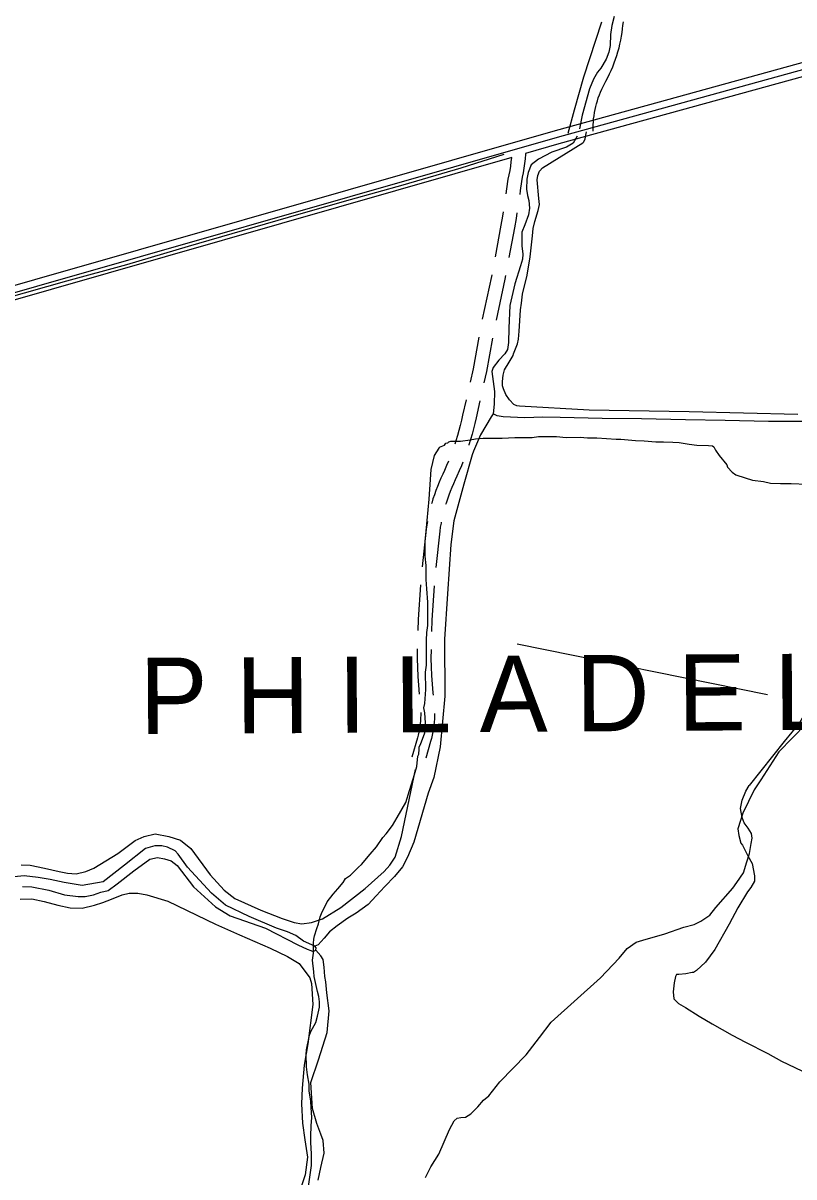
# Model space of a CAD drawing. Extents: x 3355724 to 3393621, y 594744 to 620174.
# Drawn here: x 3376384 to 3378073, y 602539 to 605066 of the extents above; entities that cross this region are included whole.
import ezdxf

# ---------------------------------------------------------------- set-up
doc = ezdxf.new("R2010")
doc.units = 0
for name, color, linetype in [('V-DTCH-CNTR', 7, 'Continuous'), ('V-ROAD-CNTR', 7, 'Continuous'), ('V-SITE-VEGE', 7, 'Continuous'), ('V-TOPO-GNAM-IDEN', 7, 'Continuous'), ('V-TOPO-SHOR', 7, 'Continuous')]:
    doc.layers.add(name, color=color, linetype=linetype)

msp = doc.modelspace()

# ---------------------------------------------------------------- linework, layer by layer
at = {"layer": 'V-DTCH-CNTR'}
for points in [[(3377651.5, 605068), (3377612, 604947.6), (3377591.3, 604875.2), (3377577.2, 604824.6)], [(3377633.1, 604829.7), (3377633, 604836.4), (3377633.1, 604843.1), (3377633.5, 604849.8), (3377634, 604856.5), (3377634.8, 604863.2), (3377635.9, 604869.9), (3377637.1, 604876.5), (3377638.5, 604883.1), (3377640.2, 604889.6), (3377642.1, 604896.1), (3377644.2, 604902.5), (3377646.5, 604908.8), (3377649, 604915), (3377651.7, 604921.2), (3377654.6, 604927.3), (3377657.7, 604933.2), (3377661, 604939.1), (3377665, 604946.8), (3377668.8, 604954.6), (3377672.4, 604962.5), (3377675.8, 604970.6), (3377679, 604978.7), (3377682, 604986.8), (3377684.7, 604995.1), (3377687.3, 605003.4), (3377689.6, 605011.8), (3377691.7, 605020.2), (3377693.6, 605028.7), (3377695.3, 605037.2), (3377696.7, 605045.8), (3377697.3, 605053.4), (3377698.2, 605061), (3377699.2, 605068.5)], [(3378081.3, 604208.6), (3377843.2, 604214.5), (3377623.8, 604218.4), (3377471.8, 604227.4), (3377465.5, 604228.1), (3377459.3, 604230.8), (3377449.5, 604241.2), (3377441.8, 604252.3), (3377436.2, 604264.8), (3377434.1, 604271.7), (3377434.1, 604281.4), (3377435.4, 604295.3), (3377438.8, 604306.4), (3377449.1, 604323.8), (3377457.4, 604338.4), (3377458.1, 604341.9), (3377467, 604363.5), (3377469.1, 604373.9), (3377471.1, 604391.2), (3377472.3, 604414.2), (3377473.6, 604437.8), (3377475.7, 604452.4), (3377478.3, 604472.5), (3377488.6, 604514.2), (3377494.6, 604554.5), (3377500, 604600.3), (3377501.3, 604616.3), (3377505.4, 604631.6), (3377512.3, 604655.9), (3377515, 604668.4), (3377514.2, 604681.6), (3377510.6, 604722.5), (3377511.9, 604732.2), (3377515.4, 604742), (3377516, 604742.7), (3377521.6, 604749), (3377610.2, 604803.5), (3377612.3, 604806.3), (3377615.7, 604812.5), (3377618.4, 604827.9)], [(3377437.2, 604778.5), (3377343.2, 604748.5), (3377215.8, 604711.4), (3377100.4, 604679), (3376992.8, 604648.2), (3376863.8, 604611.4), (3376745.7, 604576.7), (3376610.5, 604536.8), (3376479.2, 604500.5), (3376342.4, 604462.1), (3376223.9, 604427.8), (3376193.1, 604419.4), (3376140.4, 604405.2), (3376011, 604369.3), (3375912.3, 604342), (3375796.5, 604311.9)], [(3376379.5, 603222.6), (3376399.8, 603221.5), (3376430.7, 603215.6), (3376463, 603208.3), (3376481.2, 603204.4), (3376500.1, 603203.2), (3376521.8, 603207.7), (3376539.2, 603214.9), (3376591.9, 603247.2), (3376629.3, 603275.6), (3376649.5, 603284.3), (3376673.2, 603290.2), (3376703.4, 603284.3), (3376728.7, 603276.3), (3376751.3, 603258.4), (3376794.1, 603200.9), (3376824.6, 603167), (3376848, 603149.1), (3376905, 603123.3), (3376951.4, 603105), (3376978.1, 603096.3), (3376994.3, 603093.7), (3377015.9, 603096.1), (3377040.3, 603104.1), (3377079.9, 603129.1), (3377133.2, 603170.4), (3377174.7, 603208.1), (3377187.1, 603221.6), (3377198.8, 603239.2), (3377212.9, 603284.9), (3377243.6, 603431)], [(3376377.5, 603147.2), (3376403.4, 603148.2), (3376430.1, 603142.3), (3376460.3, 603134.3), (3376487, 603128.3), (3376513.6, 603128), (3376540.1, 603134), (3376558.9, 603139.8), (3376577.7, 603147.1), (3376601.3, 603156.5), (3376616.7, 603160.2), (3376635.6, 603160.4), (3376655.2, 603156.5), (3376700.9, 603143.1), (3376805.2, 603092.7), (3376858, 603069.6), (3376925.5, 603039.7), (3376962.9, 603022.1), (3376989, 603006.3), (3377012.5, 602975.1), (3377016.2, 602962.6), (3377018.9, 602916.4), (3377008.1, 602830.2), (3376999.7, 602783.9), (3376995.4, 602733.5), (3376993.8, 602699.2), (3376995.8, 602656.5), (3377001.2, 602620.2), (3377007.3, 602582.5), (3377002.2, 602543.9), (3376982.7, 602486.3)]]:
    msp.add_lwpolyline(points, dxfattribs=at)
at = {"layer": 'V-ROAD-CNTR'}
for points in [[(3381854.6, 605977.8), (3381815.6, 606000.1), (3381743.3, 605986.2), (3380945.7, 605763.7), (3379709.2, 605418.2), (3378965, 605205.3), (3377553.8, 604815.8), (3376185.5, 604424.1), (3375177.3, 604130.8)], [(3380465.8, 605645.1), (3379705.1, 605432.6), (3378961, 605219.8), (3377549.8, 604830.2), (3376181.3, 604438.5), (3375173.2, 604145.2)], [(3380471.6, 605615.6), (3379713.3, 605403.7), (3378969.1, 605190.9), (3377557.9, 604801.3), (3377484.7, 604780.4)], [(3377484.7, 604780.4), (3377484.7, 604779.3), (3377483.7, 604769), (3377482.6, 604758.8), (3377481.2, 604748.6), (3377479.6, 604738.4), (3377477.7, 604728.3), (3377475.7, 604719), (3377473.2, 604699.3), (3377471.9, 604690.4)], [(3377454.5, 604771.7), (3376189.7, 604409.7), (3375181.5, 604116.3)], [(3377453.8, 604771.6), (3377452.8, 604762.5), (3377451.5, 604753), (3377450, 604743.5), (3377448.2, 604734.1), (3377446.1, 604724), (3377443.4, 604703.3), (3377441.9, 604692.3)], [(3377436, 604652.8), (3377434.4, 604643.2), (3377431, 604623.3), (3377418.2, 604554.4)], [(3377466, 604650.8), (3377464, 604638.3), (3377460.6, 604618), (3377448.4, 604552.4)], [(3377410.9, 604515), (3377410.2, 604511.1), (3377389.9, 604417.3)], [(3377441.1, 604513.1), (3377439.6, 604505.2), (3377420.1, 604415.3)], [(3377382.4, 604378), (3377369.8, 604309.1), (3377363.2, 604279.9)], [(3377412.5, 604376), (3377399.2, 604303.1), (3377393.5, 604277.9)], [(3377354.5, 604240.8), (3377347, 604207.7), (3377344.4, 604196.3), (3377341.7, 604185), (3377338.7, 604173.7), (3377335.5, 604162.6), (3377332.1, 604151.4), (3377329.7, 604144)], [(3377384.8, 604238.8), (3377376.3, 604201.2), (3377373.7, 604189.4), (3377370.8, 604177.6), (3377367.6, 604165.8), (3377364.3, 604154.1), (3377360.7, 604142.4), (3377360.6, 604141.9)], [(3377315.9, 604106.5), (3377311.9, 604097), (3377307.3, 604086.5), (3377303.3, 604078.2), (3377299.2, 604069.4), (3377295.4, 604060.4), (3377291.7, 604051.4), (3377288.3, 604042.4), (3377285.1, 604033.2), (3377282, 604024), (3377279.2, 604014.6), (3377279, 604013.7)], [(3377347.2, 604104.1), (3377344.2, 604096.5), (3377339.5, 604085.2), (3377334.6, 604073.9), (3377330.4, 604065.4), (3377326.6, 604057.2), (3377323, 604048.9), (3377319.7, 604040.5), (3377316.5, 604032.1), (3377313.5, 604023.5), (3377310.7, 604015), (3377309.6, 604011.6)], [(3377269.8, 603974.8), (3377268.5, 603967.3), (3377266.9, 603957.5), (3377258.1, 603875.5)], [(3377300, 603972.8), (3377299.6, 603971.2), (3377298, 603962.3), (3377296.7, 603953.6), (3377288.1, 603873.5)], [(3377254.9, 603835.6), (3377249.8, 603760.2), (3377249, 603735.8)], [(3377284.8, 603833.7), (3377279.7, 603758.7), (3377278.9, 603733.9)], [(3377247.7, 603695.8), (3377247, 603674.6), (3377247.8, 603654.6), (3377248.9, 603635.2), (3377250.1, 603615.8), (3377251.7, 603596)], [(3377277.7, 603693.9), (3377277, 603674.7), (3377277.8, 603656.1), (3377278.8, 603637), (3377280.1, 603617.9), (3377281.5, 603599.5), (3377282.4, 603594.1)], [(3377255.4, 603556.2), (3377255.3, 603550.6), (3377255, 603544.3), (3377254.6, 603537.9), (3377253.9, 603531.6), (3377253.1, 603525.3), (3377252.1, 603519), (3377250.9, 603512.8), (3377249.5, 603506.6), (3377247.9, 603500.4), (3377235.9, 603458.6)], [(3377285.3, 603554.3), (3377285.3, 603549.8), (3377285, 603542.6), (3377284.5, 603535.3), (3377283.7, 603528.1), (3377282.8, 603520.9), (3377281.6, 603513.8), (3377280.3, 603506.6), (3377278.7, 603499.6), (3377276.9, 603492.5), (3377266.5, 603456.5)]]:
    msp.add_lwpolyline(points, dxfattribs=at)
at = {"layer": 'V-SITE-VEGE'}
for points in [[(3377020, 603051.2), (3377021, 603059.7), (3377022.1, 603067.1), (3377027.3, 603083), (3377031.5, 603093.7), (3377034.6, 603108.6), (3377037.8, 603116), (3377050.4, 603141.5), (3377063.1, 603158.6), (3377073.6, 603170.3), (3377085.2, 603184.2), (3377090.5, 603192.7), (3377101.1, 603200.2), (3377103.2, 603202.3), (3377119.1, 603217.2), (3377125.4, 603223.6), (3377144.4, 603246), (3377158.2, 603262), (3377171.9, 603282.2), (3377179.3, 603290.7), (3377193, 603308.9), (3377203.5, 603325.9), (3377222.5, 603358.9), (3377230.9, 603385.5), (3377241.4, 603420.5), (3377246.6, 603437.6), (3377248.6, 603460.9), (3377250.7, 603465.2), (3377251.7, 603475.8), (3377251.7, 603481.1), (3377254.9, 603486.4), (3377264.3, 603512), (3377265.3, 603533.2), (3377264.1, 603555.5), (3377262, 603566.1), (3377264, 603575.7), (3377266, 603606.5), (3377265.9, 603644.7), (3377267.9, 603659.5), (3377267.7, 603714.8), (3377268.7, 603731.7), (3377270.7, 603746.6), (3377270.5, 603797.6), (3377268.3, 603827.3), (3377267.1, 603847.5), (3377267, 603878.3), (3377264.8, 603898.4), (3377264.6, 603931.3), (3377266.7, 603953.6), (3377273.8, 604023.7), (3377276.8, 604066.2), (3377277.7, 604088.5), (3377285, 604119.3), (3377295.6, 604135.3), (3377296.6, 604137.4), (3377307.2, 604141.7), (3377310.4, 604146), (3377314.7, 604147.1), (3377316.8, 604149.2), (3377321, 604150.3), (3377342.2, 604150.4), (3377363.5, 604153.7), (3377375.1, 604155.8), (3377392.1, 604157), (3377433.5, 604157.1), (3377461.1, 604158.3), (3377499.3, 604158.5), (3377513.1, 604160.7), (3377552.4, 604160.9), (3377573.7, 604158.8), (3377604.5, 604159), (3377620.4, 604158), (3377640.6, 604158), (3377683, 604155), (3377693.7, 604155.1), (3377725.5, 604152), (3377744.6, 604151.1), (3377770.1, 604149.1), (3377787.1, 604149.1), (3377807.3, 604148.1), (3377821.1, 604147.2), (3377843.4, 604144.1), (3377860.4, 604142), (3377885.9, 604141.1), (3377894.4, 604140), (3377897.6, 604137.9), (3377900.8, 604130.5), (3377909.3, 604118.9)], [(3377909.3, 604118.9), (3377925.4, 604098.8), (3377927.5, 604093.5), (3377937.1, 604082.9), (3377945.6, 604076.6), (3377965.8, 604070.3), (3377981.8, 604065), (3378006.2, 604062), (3378021.1, 604058.8), (3378043.4, 604057.9), (3378066.7, 604058), (3378100.7, 604056)], [(3378099.8, 603531.5), (3378039.6, 603469.7), (3378000.5, 603409), (3377985.8, 603386.6), (3377960.5, 603335.5), (3377950, 603301.5), (3377952.2, 603286.7), (3377956.6, 603269.7), (3377959.8, 603265.5), (3377971.5, 603242.2), (3377981.2, 603225.2), (3377986.6, 603198.7), (3377986.6, 603187), (3377978.2, 603173.2), (3377970.8, 603163.6), (3377949.7, 603128.5), (3377930.8, 603092.3), (3377899.2, 603036.9), (3377879.1, 603009.2), (3377859, 602991.1), (3377852.7, 602986.8), (3377849.5, 602986.8), (3377835.7, 602983.6), (3377820.8, 602982.4), (3377815.5, 602982.4), (3377813.4, 602978.2), (3377810.3, 602964.3), (3377808.3, 602944.2), (3377809.4, 602929.3), (3377820, 602918.7), (3377835, 602910.3), (3377864.8, 602891.3), (3377893.5, 602874.5), (3377937.1, 602849.2), (3377966.9, 602834.4), (3378015.9, 602809.2), (3378045.7, 602792.3), (3378090.4, 602771.3)], [(3377009.6, 602518.1), (3377015.7, 602563.8), (3377015.6, 602589.3), (3377014.5, 602614.8), (3377014.4, 602628.6), (3377015.4, 602650.9), (3377016.3, 602668.9), (3377015.2, 602691.2), (3377014.1, 602705), (3377010.8, 602727.3), (3377010.7, 602742.2), (3377007.4, 602762.3), (3377005.2, 602780.4), (3377004.1, 602806.9), (3377005.1, 602817.5), (3377011.3, 602849.4), (3377014.5, 602857.9), (3377025, 602877.1), (3377029.2, 602890.9), (3377033.3, 602911.1), (3377033.3, 602922.8), (3377032.2, 602934.4), (3377028.9, 602945), (3377021.4, 602977.9), (3377021.3, 602988.5), (3377018, 603014), (3377020.1, 603028.9), (3377020, 603042.7), (3377020, 603051.2)]]:
    msp.add_lwpolyline(points, dxfattribs=at)
at = {"layer": 'V-TOPO-SHOR'}
for p, q in [((3377422.7, 604205.9), (3377413.7, 604210.5)), ((3378014.9, 603595.2), (3377466.7, 603705.7)), ((3377030.7, 603047), (3377022.9, 603044.6)), ((3377026.1, 603040.7), (3377022.9, 603044.6))]:
    msp.add_line(p, q, dxfattribs=at)
for points in [[(3377679.1, 605080.3), (3377673.8, 605060.8), (3377671.1, 605040.9), (3377670.1, 605016.8), (3377667.4, 605002.4), (3377661.6, 604987.2), (3377649.7, 604967.7), (3377642.7, 604958.3), (3377633.4, 604943.5), (3377625, 604922.1), (3377608.9, 604864.5), (3377603.1, 604834.4)], [(3377598.2, 604818.3), (3377589.3, 604803.3), (3377574.6, 604794.3), (3377542.7, 604783.6), (3377512.8, 604768.3), (3377497.3, 604755.4), (3377490.8, 604738.7), (3377487.7, 604724.3), (3377486.6, 604702.1), (3377489.4, 604688.5), (3377492.2, 604677.6), (3377493.4, 604660.9), (3377491.6, 604646.1), (3377483.5, 604623.9), (3377476.9, 604607.9), (3377476.6, 604594.3), (3377476.3, 604578), (3377479.1, 604559.7), (3377478.4, 604548.8), (3377473.4, 604534.8), (3377461.1, 604495.1), (3377450.4, 604447.9), (3377448.3, 604397.8), (3377447.6, 604366.6), (3377445, 604351.4), (3377439.6, 604341.7), (3377426, 604327.6), (3377413.7, 604311.6), (3377410.6, 604303.1), (3377412.2, 604292.2), (3377416.6, 604259.1), (3377416.3, 604231.5), (3377413.7, 604210.5), (3377409.5, 604203.5), (3377385.9, 604164.1), (3377370.5, 604128.6), (3377367.8, 604120.4), (3377349.4, 604056.6), (3377327.6, 603975.6), (3377320.8, 603924.2), (3377313.5, 603816), (3377306.9, 603716.8), (3377308.3, 603591.6), (3377297.5, 603481), (3377283.7, 603414.1), (3377271.8, 603379.8)], [(3378119.4, 604193.7), (3378017.1, 604193.3), (3377921.8, 604195.6), (3377835.4, 604197.5), (3377739, 604199.1), (3377652.6, 604199.9), (3377560.4, 604202.2), (3377523, 604202.8), (3377483.4, 604201.9), (3377435.9, 604204), (3377422.7, 604205.9)], [(3378124.4, 603605), (3378107.7, 603578.8), (3378096.5, 603554.2), (3378085.3, 603533.9), (3378051.5, 603492.4), (3377974.6, 603396.1)], [(3377265.8, 602538), (3377277.3, 602560.9), (3377295, 602588.7), (3377317.9, 602642.6), (3377328.7, 602661.6), (3377334.9, 602668), (3377342.7, 602668.9), (3377353, 602669.8), (3377364.7, 602677), (3377380.2, 602692.2), (3377392.6, 602707.3), (3377404.3, 602716.9), (3377428.3, 602747.1), (3377486.5, 602806.2), (3377515.1, 602844.3), (3377540.6, 602877.7), (3377648.7, 602975.2), (3377689.9, 603018.3), (3377707.7, 603039), (3377727.2, 603053.4), (3377742.1, 603057.5), (3377789.9, 603071.6), (3377831.4, 603086.3), (3377854.2, 603092.1), (3377869, 603099.4), (3377888.5, 603112.2), (3377901.7, 603129), (3377938.9, 603171.2), (3377947.4, 603183.9), (3377962.1, 603205.3), (3377969.6, 603229), (3377975.7, 603247.2), (3377979.3, 603269.3), (3377981.5, 603281.2), (3377979.8, 603291.4), (3377972.6, 603303.1), (3377963.8, 603314.8), (3377959.7, 603326.5), (3377955.5, 603346.1), (3377959.2, 603364.3), (3377967.5, 603384.1), (3377974.6, 603396.1)], [(3377271.8, 603379.8), (3377240.3, 603271.9), (3377225.9, 603239.5), (3377215.2, 603218.2), (3377197.4, 603196.8), (3377176.5, 603175.3), (3377157.2, 603154.7), (3377140.2, 603135.6), (3377113.7, 603116.4), (3377095.1, 603106), (3377071.8, 603089.2), (3377055.5, 603075.6), (3377043.9, 603062.1), (3377030.7, 603047)], [(3377022.9, 603044.6), (3376998.5, 603055.2), (3376981.8, 603067.6), (3376962.9, 603075.9), (3376939.2, 603083.5), (3376879.3, 603109.3), (3376827.1, 603134.5), (3376797, 603160.8), (3376744.4, 603217.4), (3376723.7, 603246.1), (3376717.3, 603253.1), (3376700.7, 603261.5), (3376688.1, 603264.5), (3376672.4, 603264.3), (3376652.1, 603258.5), (3376606.3, 603221.8), (3376559.7, 603185.1), (3376513.5, 603177.4), (3376474.2, 603183.9), (3376443.5, 603190.6), (3376416.8, 603194.9), (3376386.2, 603198.4), (3376336, 603193.1)], [(3376382.5, 603175), (3376402.9, 603174.5), (3376440.7, 603167.1), (3376474.6, 603156.6), (3376504.4, 603153.1), (3376520.1, 603153.3), (3376538.1, 603156.7), (3376554.5, 603162.4), (3376570.2, 603166.4), (3376590.4, 603180.8), (3376626.9, 603209.5), (3376661.8, 603235.1), (3376678.3, 603238.4), (3376694, 603235.5), (3376708.2, 603231), (3376721.6, 603221), (3376757.6, 603174.4), (3376805.2, 603130.3), (3376837.7, 603111.1), (3376914.9, 603083.9), (3376986, 603047.2), (3377006.5, 603038.1), (3377014.4, 603035.1), (3377017.6, 603033.5), (3377022.3, 603034.4), (3377025.4, 603036), (3377026.1, 603040.7)], [(3377049.4, 602942.2), (3377047.5, 602966.5), (3377045, 602978.2), (3377043.9, 602998.6), (3377041.4, 603015), (3377036.5, 603023.6), (3377025.4, 603036)], [(3377030.6, 602531.6), (3377036.5, 602559.9), (3377043.9, 602591.4), (3377041.2, 602618.8), (3377036.3, 602632.9), (3377027.4, 602656.3), (3377018.3, 602689.1), (3377014.4, 602745.6), (3377031, 602795.2), (3377049.8, 602855.1), (3377054.6, 602903), (3377049.4, 602942.2)]]:
    msp.add_lwpolyline(points, dxfattribs=at)

# ---------------------------------------------------------------- texts
at = {"layer": 'V-TOPO-GNAM-IDEN'}
msp.add_text('P H I L A D E L P H I A ', height=167, rotation=0.3574, dxfattribs=at).set_placement((3376639.9, 603508.8))

doc.saveas('drawing.dxf')
